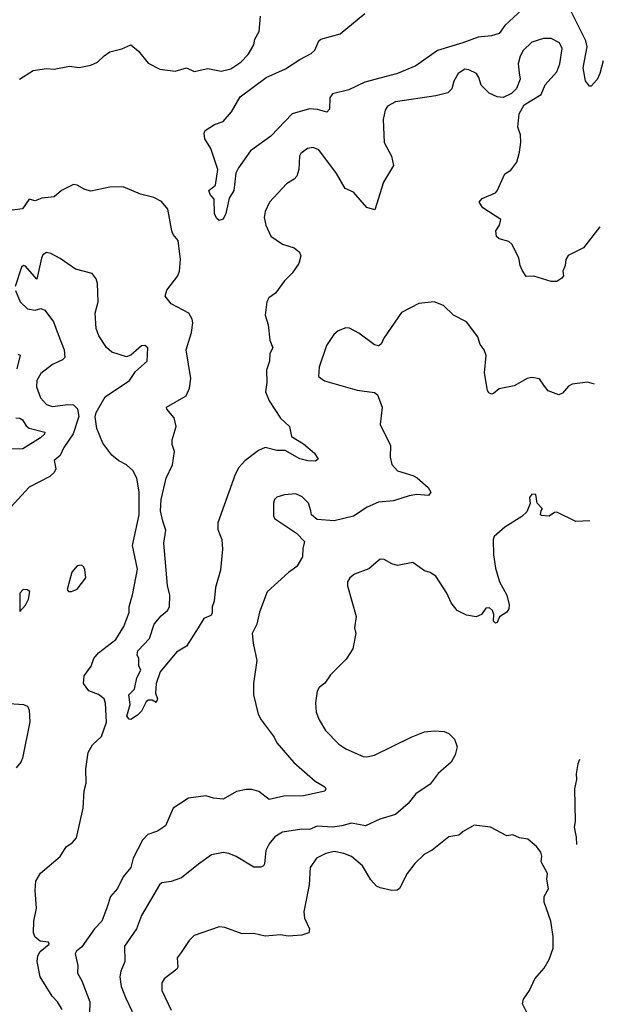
# Model space of a CAD drawing. Extents: x 1552294 to 1694791, y 811929 to 917222.
# Tile 586 of 643: x 1690855 to 1693898, y 878832 to 883966. Entities that reach past the tile are written whole.
import ezdxf

# ---------------------------------------------------------------- set-up
doc = ezdxf.new("R2010")
doc.units = 0

msp = doc.modelspace()

# ---------------------------------------------------------------- linework, layer by layer
at = {"layer": '0CON10XD'}
for points in [[(1690854.2, 883655.8), (1690925, 883700.8), (1690995, 883712), (1691035, 883708.6), (1691115, 883724), (1691165, 883716.2), (1691225, 883728.6), (1691261.2, 883745), (1691295, 883778), (1691325, 883797.5), (1691386.7, 883813.3), (1691435, 883834), (1691475, 883802.2), (1691525, 883739.2), (1691585, 883707.5), (1691665, 883697.1), (1691725, 883715.4), (1691765, 883695.6), (1691835, 883711.2), (1691905, 883698), (1691955, 883709.2), (1692008.6, 883745), (1692046.2, 883783.8), (1692076.4, 883835), (1692080.8, 883865), (1692103.3, 883905), (1692110.7, 883985)], [(1693475, 884019.1), (1693383.6, 883935), (1693355, 883894.3), (1693315, 883881.2), (1693244.8, 883875.2), (1693165, 883845.8), (1693032.9, 883805), (1692920, 883725), (1692825, 883684.8), (1692655, 883639.8), (1692570.3, 883599.7), (1692485, 883580), (1692471.1, 883558.9), (1692470.5, 883499.5), (1692455.8, 883484.2), (1692408.3, 883498.3), (1692365, 883500.4), (1692275, 883475.6), (1692165, 883359.2), (1692057.5, 883282.5), (1691995, 883193.3), (1691982.5, 883165), (1691971.2, 883075), (1691947.5, 883035), (1691930, 882955), (1691915, 882926.7), (1691895, 882918.8), (1691880.5, 882930.5), (1691870, 882955), (1691869.3, 883029.3), (1691847.5, 883055), (1691841.2, 883075), (1691875, 883103.3), (1691887.8, 883185), (1691851.1, 883295), (1691820.9, 883345), (1691816.7, 883375), (1691821.1, 883388.9), (1691870.7, 883419.3), (1691915.5, 883435), (1691958.6, 883485), (1692005, 883562.9), (1692139.4, 883665), (1692240.3, 883709.7), (1692315, 883759.2), (1692375, 883790), (1692393, 883807), (1692414.4, 883855.6), (1692425.7, 883864.3), (1692525, 883892.9), (1692655, 883998.6)], [(1693897.6, 883751.4), (1693878.8, 883685), (1693865, 883653.3), (1693835, 883620), (1693825, 883620), (1693805, 883647.5), (1693792, 883715), (1693813.2, 883825), (1693806.7, 883855), (1693727.3, 884015)], [(1693879.7, 882885.8), (1693793.9, 882776.1), (1693714.3, 882735.7), (1693702, 882715), (1693698.8, 882685), (1693686.7, 882655), (1693689.3, 882630.7), (1693681.7, 882618.3), (1693655, 882601.2), (1693625, 882601.2), (1693535, 882628.8), (1693495, 882627.5), (1693475, 882660), (1693463.3, 882685), (1693457.5, 882725), (1693420, 882795), (1693405, 882808.8), (1693354.1, 882824.1), (1693340, 882835), (1693336.7, 882865), (1693356.7, 882895), (1693362.5, 882925), (1693270, 882985), (1693250, 883015), (1693265.9, 883034.1), (1693335, 883063.8), (1693345, 883073.3), (1693385, 883162.5), (1693415, 883182), (1693446.4, 883223.6), (1693461.5, 883275), (1693467.7, 883327.7), (1693466.7, 883365), (1693452, 883405), (1693458.8, 883475), (1693485, 883522), (1693573.6, 883576.4), (1693593.7, 883626.3), (1693655.6, 883694.4), (1693670.4, 883735), (1693683.3, 883815), (1693670, 883845), (1693625, 883867.3), (1693585, 883867.9), (1693525, 883848.2), (1693480, 883805), (1693463.8, 883776.2), (1693453.8, 883735), (1693458.3, 883688.3), (1693464.4, 883655), (1693445, 883606.7), (1693418.7, 883581.3), (1693375, 883560), (1693345, 883562.9), (1693302.8, 883582.8), (1693260.8, 883625), (1693249.2, 883665), (1693236, 883685), (1693196.7, 883705), (1693175, 883707.5), (1693140.6, 883685), (1693118.6, 883645), (1693107.1, 883605), (1693086.7, 883585), (1693025, 883569.1), (1692815, 883537.3), (1692772.5, 883515), (1692760, 883495), (1692749.5, 883445), (1692755.4, 883325.4), (1692794, 883255), (1692803.3, 883205), (1692751.3, 883118.7), (1692706.1, 882973.9), (1692665, 882986.7), (1692595, 883065.8), (1692551.2, 883085), (1692506, 883164), (1692415, 883287.8), (1692385, 883300), (1692355, 883294.3), (1692321.1, 883268.9), (1692312.9, 883255), (1692310.9, 883185), (1692299.7, 883150.3), (1692285.6, 883134.4), (1692245, 883110), (1692158, 883015), (1692134.5, 882965.5), (1692130, 882935), (1692137.3, 882895), (1692165, 882837.1), (1692225, 882795.6), (1692286.3, 882776.3), (1692314.3, 882754.3), (1692320.8, 882735), (1692310.8, 882695), (1692276.1, 882643.9), (1692235, 882604.2), (1692189.1, 882540.9), (1692154.4, 882515), (1692143.8, 882495), (1692135.4, 882425), (1692151.1, 882375), (1692159.4, 882295), (1692174.2, 882255), (1692159.2, 882225), (1692158, 882185), (1692142.1, 882137.9), (1692143.3, 882075), (1692136.7, 882025), (1692155, 881978), (1692215, 881887.5), (1692261.4, 881845), (1692272.1, 881792.1), (1692335, 881755.3), (1692392.5, 881705), (1692410.5, 881675), (1692396.7, 881663.3), (1692356.7, 881665), (1692315, 881676), (1692239.1, 881719.1), (1692195, 881720.4), (1692135, 881734.5), (1692099.5, 881720.5), (1692028.1, 881665), (1691998.1, 881631.9), (1691977.9, 881595), (1691887.6, 881342.4), (1691888.3, 881308.3), (1691909.2, 881255), (1691912, 881205), (1691902, 881095), (1691876.2, 881005), (1691869.2, 880935), (1691858.6, 880905), (1691858.6, 880871.4), (1691850.8, 880859.2), (1691815, 880844.4), (1691785.9, 880795), (1691725, 880700), (1691671.7, 880668.3), (1691586.7, 880565), (1691566.2, 880505), (1691563.3, 880455), (1691573.3, 880425), (1691566.7, 880405), (1691545, 880417.5), (1691525, 880417.5), (1691515, 880410), (1691489.2, 880360.8), (1691469.5, 880340.5), (1691435, 880317.5), (1691425, 880318.1), (1691413.8, 880333.8), (1691430, 880395), (1691423.8, 880445), (1691453.3, 880475), (1691466.2, 880533.8), (1691486.7, 880575), (1691476.4, 880596.4), (1691476.7, 880635), (1691467.5, 880655), (1691470, 880675), (1691531.2, 880738.8), (1691556.7, 880815), (1691592, 880858), (1691625.3, 880884.7), (1691636.7, 880905), (1691636.9, 880965), (1691625.5, 881015), (1691606.3, 881236.3), (1691616.6, 881305), (1691601.8, 881351.8), (1691588.2, 881405), (1691591.9, 881465), (1691619.1, 881575), (1691650.7, 881645), (1691661.9, 881715), (1691650.4, 881750.4), (1691649.3, 881775), (1691670.3, 881845), (1691659.7, 881889.8), (1691622, 881935), (1691620, 881945), (1691722.5, 882005), (1691740, 882045), (1691746.4, 882095), (1691723.5, 882245), (1691750.3, 882335), (1691757.2, 882385), (1691754, 882405), (1691736, 882436), (1691644.7, 882484.7), (1691613.8, 882525), (1691621.9, 882555), (1691679.6, 882630.4), (1691688.1, 882655), (1691692.9, 882715), (1691680.6, 882815), (1691655.6, 882845.6), (1691648.1, 882865), (1691627.9, 882977.9), (1691595, 883018.8), (1691555, 883038.8), (1691485, 883056), (1691395, 883094.3), (1691325, 883092.5), (1691225, 883071.2), (1691195, 883080), (1691155, 883104), (1691135, 883106), (1691073.3, 883075), (1691035, 883042), (1690970, 883035), (1690935, 883021.2), (1690905, 883030), (1690870.2, 882979.8), (1690815, 882972.3)], [(1691075.7, 878805.7), (1691051.2, 878845), (1691024.2, 878874.2), (1690961.7, 878975), (1690946.4, 879055), (1690948.7, 879085), (1690961.7, 879108.3), (1691008, 879145), (1691005.4, 879155.4), (1690962, 879162), (1690935, 879182.8), (1690927, 879205), (1690927.8, 879265), (1690942.9, 879332.9), (1690934.8, 879425), (1690939.3, 879475), (1690963.6, 879516.4), (1691065, 879602.9), (1691096.9, 879653.1), (1691129.7, 879675), (1691150.2, 879699.8), (1691185.2, 879855), (1691190.6, 879945), (1691201.8, 879985), (1691199.7, 880060.3), (1691211.4, 880145), (1691234.2, 880185), (1691280.9, 880229.1), (1691307.3, 880302.7), (1691302.7, 880402.7), (1691295.6, 880425), (1691265, 880448.1), (1691215, 880465.8), (1691187.5, 880505), (1691191.2, 880545), (1691227.1, 880595), (1691241.4, 880635), (1691265.4, 880664.6), (1691356.9, 880735), (1691397.3, 880802.7), (1691425.5, 880875), (1691426.2, 880905), (1691445.3, 880974.7), (1691468.3, 881101.7), (1691442.5, 881225), (1691477.1, 881385), (1691478.5, 881505), (1691465.6, 881575), (1691445.4, 881615.4), (1691412.5, 881645), (1691371.4, 881665), (1691335, 881695.7), (1691287.4, 881757.4), (1691256.9, 881835), (1691247.5, 881895), (1691253, 881917), (1691301.3, 881998.7), (1691427.5, 882085), (1691458.3, 882131.7), (1691520, 882185), (1691522.5, 882255), (1691506.4, 882266.4), (1691490, 882265), (1691433.6, 882216.4), (1691412.5, 882207.5), (1691335, 882232), (1691307, 882257), (1691267.3, 882317.3), (1691253.3, 882355), (1691247.5, 882435), (1691264, 882495), (1691260.5, 882590.5), (1691253.8, 882615), (1691232.1, 882642.1), (1691145, 882664.4), (1691065, 882720), (1691016.3, 882746.3), (1690995, 882751.4), (1690975, 882739.2), (1690967.7, 882722.3), (1690945, 882613.3), (1690885, 882680), (1690875, 882683.8), (1690865, 882676.2), (1690831.4, 882575)], [(1690833.6, 882553.6), (1690857.1, 882495), (1690895, 882458.6), (1690935, 882452), (1690965, 882460), (1690985, 882451.2), (1691031.1, 882391.1), (1691055, 882323.8), (1691087.5, 882245), (1691090.8, 882205), (1691077.4, 882192.6), (1691025, 882168.1), (1690965, 882120.8), (1690944.4, 882085), (1690942.1, 882052.1), (1690964, 881995), (1690995, 881960), (1691025, 881950), (1691105, 881960), (1691135, 881957.1), (1691156.9, 881936.9), (1691162.4, 881897.6), (1691132.8, 881807.2), (1691084.4, 881735), (1691065.6, 881694.4), (1691035, 881667.5), (1691042.5, 881625), (1691034.3, 881605.7), (1691011.2, 881585), (1690905, 881528.9), (1690769, 881381)], [(1693852.2, 882066.1), (1693815, 882076), (1693735, 882066), (1693716.2, 882055), (1693685, 882018.8), (1693665, 882010), (1693610.3, 882030.3), (1693591.2, 882055), (1693564.1, 882094.1), (1693525, 882100), (1693500, 882095), (1693432.4, 882057.6), (1693355, 882042), (1693325, 882017.1), (1693315, 882014.3), (1693300.5, 882020.5), (1693293.2, 882033.2), (1693277.5, 882125), (1693287.1, 882215), (1693276, 882245), (1693255, 882272.5), (1693243.2, 882313.2), (1693185, 882391.2), (1693115.9, 882425.9), (1693065, 882476.2), (1693015, 882495.6), (1692935, 882486.2), (1692845, 882440), (1692754.2, 882305.8), (1692740, 882275), (1692725, 882266.2), (1692705, 882270), (1692622.3, 882332.3), (1692575, 882357.5), (1692555, 882360), (1692515, 882343.3), (1692493.3, 882325), (1692455, 882267.5), (1692415.8, 882155), (1692412, 882105), (1692443.7, 882083.6), (1692615, 882034), (1692705, 882022.1), (1692720.1, 882010.1), (1692744.7, 881945), (1692733.8, 881855), (1692787.3, 881745), (1692785.7, 881685), (1692795, 881646.7), (1692825, 881613.8), (1692905, 881589.2), (1692926.8, 881576.8), (1692985, 881526.7), (1692998, 881502), (1692985.7, 881484.3), (1692925, 881490.4), (1692885, 881484.2), (1692802.9, 881457.1), (1692725, 881450.4), (1692665.8, 881425), (1692595, 881378.1), (1692495, 881353.8), (1692405, 881360), (1692376.7, 881385), (1692372, 881405), (1692360, 881445), (1692328.3, 881478.3), (1692295, 881494.3), (1692235, 881488), (1692195, 881476.2), (1692183.8, 881465), (1692178, 881445), (1692178.3, 881378.3), (1692183.8, 881365), (1692298.8, 881288.8), (1692340, 881245), (1692330.5, 881209.5), (1692330, 881165), (1692300, 881115), (1692256.3, 881083.7), (1692145, 880982), (1692105, 880876.7), (1692091.5, 880815), (1692067.5, 880765), (1692071.9, 880715), (1692092, 880625), (1692073.1, 880505), (1692074.2, 880445.8), (1692098.9, 880345), (1692114.3, 880315), (1692181.4, 880225), (1692195.7, 880195), (1692283.8, 880093.8), (1692394.5, 879995), (1692445, 879965.5), (1692450.4, 879955), (1692445, 879942.9), (1692335, 879918.6), (1692232.1, 879917.9), (1692155, 879900.8), (1692101.1, 879941.1), (1692065, 879952.7), (1692035, 879952.9), (1691985, 879941.4), (1691915, 879902.2), (1691865, 879907.3), (1691825, 879920), (1691735, 879906.2), (1691654.4, 879855.6), (1691615, 879762), (1691573.3, 879735), (1691522.5, 879717.5), (1691495, 879688.8), (1691446.9, 879595), (1691434.3, 879545), (1691393.8, 879496.2), (1691365, 879435.7), (1691328.6, 879395), (1691309.2, 879335), (1691283.3, 879265), (1691245, 879225.8), (1691178.3, 879131.7), (1691150.5, 879109.5), (1691143.9, 879096.1), (1691158, 879035), (1691156.2, 878995), (1691178.9, 878955), (1691220.6, 878845), (1691219.4, 878785)], [(1690845, 882221.9), (1690856.6, 882216.6), (1690840, 882145)], [(1690835, 881890.9), (1690855, 881888.8), (1690870, 881880), (1690888.6, 881848.6), (1690905, 881835.8), (1690985.8, 881815.8), (1690984.6, 881805), (1690963.2, 881785), (1690871.2, 881728.8), (1690813, 881727)], [(1693828.1, 881353.4), (1693755, 881350), (1693655, 881397.5), (1693643, 881397), (1693615, 881377.5), (1693575, 881380), (1693570, 881385), (1693573, 881407), (1693580, 881415), (1693552.5, 881445), (1693545, 881490), (1693525, 881492.5), (1693513.3, 881475), (1693516.4, 881443.6), (1693499.3, 881400.7), (1693472.5, 881375), (1693385, 881320), (1693328.8, 881271.2), (1693324.2, 881255), (1693325.8, 881175), (1693335.7, 881105.7), (1693355.6, 881035), (1693394.2, 880965), (1693407.5, 880915), (1693405.8, 880895), (1693395, 880877.5), (1693357, 880853), (1693345, 880822.5), (1693335, 880820), (1693325, 880830), (1693327.5, 880865), (1693320, 880885), (1693305, 880900), (1693285, 880897.5), (1693263.3, 880865), (1693235, 880852), (1693185, 880861.4), (1693136.2, 880885), (1693104.2, 880925), (1693082.5, 880975), (1693025, 881064), (1692995, 881084), (1692965, 881092.5), (1692905, 881136.2), (1692825, 881120), (1692795, 881128), (1692755, 881151.4), (1692735, 881152.5), (1692675, 881102.7), (1692600, 881075), (1692575.8, 881055), (1692564.5, 881035.5), (1692563.4, 881013.4), (1692608.8, 880855), (1692600, 880795), (1692606.7, 880765), (1692592.5, 880685), (1692557.7, 880632.3), (1692475, 880550), (1692445, 880506.7), (1692416.1, 880483.9), (1692405.8, 880464.2), (1692396.8, 880403.2), (1692401.4, 880355), (1692415.8, 880315), (1692449.7, 880259.7), (1692518.3, 880188.3), (1692555, 880164), (1692645, 880124.3), (1692665, 880121.9), (1692705, 880131.4), (1692895, 880224.4), (1692965, 880252.2), (1693015, 880258.9), (1693067.5, 880255), (1693092.5, 880245), (1693121.5, 880215), (1693135.7, 880174.3), (1693125, 880132.5), (1693104.6, 880095), (1693036.7, 880035), (1692995, 879980.4), (1692919.8, 879930.2), (1692880.7, 879879.3), (1692815, 879821.1), (1692732.6, 879797.4), (1692657.9, 879762.1), (1692585, 879776.9), (1692535, 879762), (1692485, 879756.3), (1692405, 879760.9), (1692365, 879744.2), (1692325, 879746), (1692225, 879729.1), (1692184.3, 879705), (1692155, 879669.2), (1692138.8, 879635), (1692131.2, 879565), (1692125.7, 879554.3), (1692112.3, 879547.7), (1692075, 879547.1), (1691982.6, 879602.6), (1691945, 879618.9), (1691915, 879624.2), (1691855, 879610.8), (1691787.7, 879562.3), (1691698, 879492), (1691645, 879471.8), (1691596.7, 879465), (1691583.1, 879455), (1691490, 879295), (1691464.2, 879225), (1691401.4, 879135), (1691402.2, 879055), (1691381.9, 879005), (1691376.7, 878975), (1691384.4, 878925), (1691407.5, 878865), (1691440.4, 878795)], [(1691125, 880983.8), (1691155, 880996.7), (1691200, 881055), (1691195, 881100), (1691187.5, 881115), (1691175, 881122.5), (1691155, 881118.8), (1691127.5, 881085), (1691102.5, 880995), (1691110, 880985), (1691125, 880983.8)], [(1690855, 880880), (1690885, 880912.5), (1690900, 880945), (1690907.5, 880985), (1690893.9, 880993.9), (1690872.5, 880995), (1690856, 880975), (1690855, 880880)], [(1690775, 880401.9), (1690875, 880396), (1690895, 880386.7), (1690904, 880365), (1690908.5, 880305), (1690869.6, 880115), (1690861.5, 880095), (1690836.9, 880065)], [(1693773.9, 880109.4), (1693764.1, 880085.9), (1693755.9, 880034.1), (1693758.6, 880005), (1693748.1, 879955), (1693750.8, 879785), (1693746.2, 879755), (1693757, 879703), (1693757.9, 879665)], [(1693506, 878775), (1693476.2, 878835), (1693480.8, 878859.2), (1693513.3, 878905), (1693541.2, 878965), (1693588.8, 879021.2), (1693616.2, 879065), (1693636.2, 879125), (1693636, 879185), (1693623.8, 879265), (1693588.8, 879365), (1693590, 879395), (1693612.5, 879435), (1693602.5, 879485), (1693607.5, 879515), (1693573.3, 879575), (1693576.7, 879605), (1693571.2, 879625), (1693548.8, 879655), (1693505, 879693.3), (1693460.7, 879700.7), (1693426.1, 879716.1), (1693395, 879710), (1693310, 879755), (1693225, 879766.2), (1693166.8, 879733.2), (1693145, 879714), (1693092.5, 879705), (1693005, 879636.2), (1692966.2, 879615), (1692915, 879567.1), (1692875, 879513.8), (1692835, 879436.2), (1692822.7, 879427.3), (1692795, 879425.8), (1692735, 879438.8), (1692715, 879448.8), (1692685, 879480.8), (1692641.5, 879555), (1692585, 879602.7), (1692545, 879619.2), (1692495, 879628.2), (1692451.1, 879618.9), (1692402.9, 879595), (1692368.9, 879545), (1692364.4, 879455), (1692335.5, 879315), (1692340.5, 879280.5), (1692366.2, 879225), (1692362.5, 879205), (1692325, 879191.9), (1692255, 879187.5), (1692215, 879194.5), (1692135, 879187.5), (1692075, 879200.6), (1692015, 879200), (1691925, 879232.9), (1691895, 879235.6), (1691765, 879190.8), (1691738.8, 879165), (1691697.1, 879102.9), (1691675.9, 879074.1), (1691678.8, 879025), (1691673.8, 879015), (1691608.8, 878965), (1691596.2, 878945), (1691596.2, 878905), (1691645, 878802.5)]]:
    msp.add_lwpolyline(points, dxfattribs=at)

doc.saveas('drawing.dxf')
